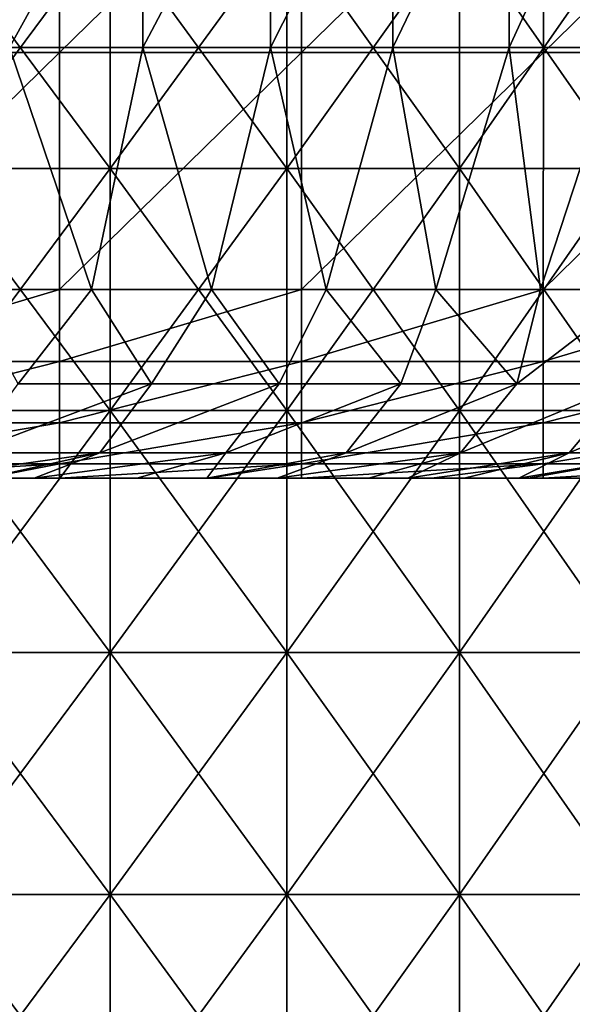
# Model space of a CAD drawing. Header units: inches. Extents: x -4.75 to 4.5, y 0 to 1.88.
# Tile 336 of 462: x 2.37 to 2.56, y 0.33 to 0.65. Entities that reach past the tile are written whole.
import ezdxf

# ---------------------------------------------------------------- set-up
doc = ezdxf.new("R2010")
doc.units = ezdxf.units.IN
doc.header["$LTSCALE"] = 101.851852
doc.header["$MEASUREMENT"] = 0
for name, color, linetype in [('10', 7, 'CONTINUOUS'), ('11', 7, 'CONTINUOUS'), ('12', 7, 'CONTINUOUS'), ('147', 7, 'CONTINUOUS'), ('151', 7, 'CONTINUOUS'), ('93', 7, 'CONTINUOUS')]:
    doc.layers.add(name, color=color, linetype=linetype)

msp = doc.modelspace()

# ---------------------------------------------------------------- linework, layer by layer
at = {"layer": '10', "color": 13, "linetype": 'Continuous', "true_color": 0xd67263}
for points in [[(2.37304, 0.5, 0.49428), (2.30424, 0.5, 0.4142), (2.29395, 0.5, 0.49428), (2.37304, 0.5, 0.49428)], [(2.37304, 0.5, 0.49428), (2.29395, 0.5, 0.49428), (2.35668, 0.5, 0.57436), (2.37304, 0.5, 0.49428)], [(2.37369, 0.5, 1.05484), (2.32553, 0.5, 0.97476), (2.29458, 0.5, 1.05484), (2.37369, 0.5, 1.05484)], [(2.37369, 0.5, 1.05484), (2.29458, 0.5, 1.05484), (2.34076, 0.5, 1.13492), (2.37369, 0.5, 1.05484)], [(2.3775, 0.5, 1.37516), (2.29764, 0.5, 1.37516), (2.33476, 0.5, 1.45524), (2.3775, 0.5, 1.37516)], [(2.29764, 0.5, 1.37516), (2.3775, 0.5, 1.37516), (2.3447, 0.5, 1.29508), (2.29764, 0.5, 1.37516)], [(2.35122, 0.5, 0.89468), (2.37785, 0.5, 0.8146), (2.29858, 0.5, 0.8146), (2.35122, 0.5, 0.89468)], [(2.37785, 0.5, 0.8146), (2.31867, 0.5, 0.73452), (2.29858, 0.5, 0.8146), (2.37785, 0.5, 0.8146)], [(2.38371, 0.5, 0.4142), (2.31453, 0.5, 0.33412), (2.30424, 0.5, 0.4142), (2.38371, 0.5, 0.4142)], [(2.38371, 0.5, 0.4142), (2.30424, 0.5, 0.4142), (2.37304, 0.5, 0.49428), (2.38371, 0.5, 0.4142)], [(2.34076, 0.5, 1.13492), (2.30446, 0.5, 1.215), (2.3832, 0.5, 1.215), (2.34076, 0.5, 1.13492)], [(2.30446, 0.5, 1.215), (2.3447, 0.5, 1.29508), (2.3832, 0.5, 1.215), (2.30446, 0.5, 1.215)], [(2.38535, 0.5, 0.09388), (2.36917, 0.5, 0.0138), (2.31306, 0.5, 0.09388), (2.38535, 0.5, 0.09388)], [(2.38535, 0.5, 0.09388), (2.31306, 0.5, 0.09388), (2.3376, 0.5, 0.17396), (2.38535, 0.5, 0.09388)], [(2.39437, 0.5, 0.33412), (2.35312, 0.5, 0.25404), (2.31453, 0.5, 0.33412), (2.39437, 0.5, 0.33412)], [(2.39437, 0.5, 0.33412), (2.31453, 0.5, 0.33412), (2.38371, 0.5, 0.4142), (2.39437, 0.5, 0.33412)], [(2.39862, 0.5, 0.73452), (2.34137, 0.5, 0.65444), (2.31867, 0.5, 0.73452), (2.39862, 0.5, 0.73452)], [(2.39862, 0.5, 0.73452), (2.31867, 0.5, 0.73452), (2.37785, 0.5, 0.8146), (2.39862, 0.5, 0.73452)], [(2.40445, 0.5, 0.97476), (2.35122, 0.5, 0.89468), (2.32553, 0.5, 0.97476), (2.40445, 0.5, 0.97476)], [(2.40445, 0.5, 0.97476), (2.32553, 0.5, 0.97476), (2.37369, 0.5, 1.05484), (2.40445, 0.5, 0.97476)], [(2.41128, 0.5, 1.45548), (2.3775, 0.5, 1.37516), (2.33476, 0.5, 1.45524), (2.41128, 0.5, 1.45548)], [(2.41128, 0.5, 1.45548), (2.33476, 0.5, 1.45524), (2.37735, 0.5, 1.51024), (2.41128, 0.5, 1.45548)], [(2.33476, 0.5, 1.45524), (2.36108, 0.5, 1.53554), (2.37735, 0.5, 1.51024), (2.33476, 0.5, 1.45524)], [(2.35312, 0.5, 0.25404), (2.41705, 0.5, 0.17396), (2.3376, 0.5, 0.17396), (2.35312, 0.5, 0.25404)], [(2.41705, 0.5, 0.17396), (2.38535, 0.5, 0.09388), (2.3376, 0.5, 0.17396), (2.41705, 0.5, 0.17396)], [(2.41761, 0.5, -0.06628), (2.35533, 0.5, -0.14636), (2.3381, 0.5, -0.06628), (2.41761, 0.5, -0.06628)], [(2.41761, 0.5, -0.06628), (2.3381, 0.5, -0.06628), (2.36917, 0.5, 0.0138), (2.41761, 0.5, -0.06628)], [(2.41931, 0.5, 1.13492), (2.37369, 0.5, 1.05484), (2.34076, 0.5, 1.13492), (2.41931, 0.5, 1.13492)], [(2.41931, 0.5, 1.13492), (2.34076, 0.5, 1.13492), (2.3832, 0.5, 1.215), (2.41931, 0.5, 1.13492)], [(2.42075, 0.5, 0.65444), (2.35668, 0.5, 0.57436), (2.34137, 0.5, 0.65444), (2.42075, 0.5, 0.65444)], [(2.42075, 0.5, 0.65444), (2.34137, 0.5, 0.65444), (2.39862, 0.5, 0.73452), (2.42075, 0.5, 0.65444)], [(2.3447, 0.5, 1.29508), (2.3775, 0.5, 1.37516), (2.42265, 0.5, 1.29508), (2.3447, 0.5, 1.29508)], [(2.3447, 0.5, 1.29508), (2.42265, 0.5, 1.29508), (2.3832, 0.5, 1.215), (2.3447, 0.5, 1.29508)], [(2.43092, 0.5, 0.89468), (2.35122, 0.5, 0.89468), (2.40445, 0.5, 0.97476), (2.43092, 0.5, 0.89468)], [(2.35122, 0.5, 0.89468), (2.43092, 0.5, 0.89468), (2.37785, 0.5, 0.8146), (2.35122, 0.5, 0.89468)], [(2.42852, 0.5, 0.25404), (2.35312, 0.5, 0.25404), (2.39437, 0.5, 0.33412), (2.42852, 0.5, 0.25404)], [(2.35312, 0.5, 0.25404), (2.42852, 0.5, 0.25404), (2.41705, 0.5, 0.17396), (2.35312, 0.5, 0.25404)], [(2.43155, 0.5, -0.14636), (2.35941, 0.5, -0.22644), (2.35533, 0.5, -0.14636), (2.43155, 0.5, -0.14636)], [(2.43155, 0.5, -0.14636), (2.35533, 0.5, -0.14636), (2.41761, 0.5, -0.06628), (2.43155, 0.5, -0.14636)], [(2.43653, 0.5, 0.57436), (2.37304, 0.5, 0.49428), (2.35668, 0.5, 0.57436), (2.43653, 0.5, 0.57436)], [(2.43653, 0.5, 0.57436), (2.35668, 0.5, 0.57436), (2.42075, 0.5, 0.65444), (2.43653, 0.5, 0.57436)], [(2.43399, 0.5, -0.22644), (2.36122, 0.5, -0.26235), (2.35941, 0.5, -0.22644), (2.43399, 0.5, -0.22644)], [(2.43399, 0.5, -0.22644), (2.35941, 0.5, -0.22644), (2.43155, 0.5, -0.14636), (2.43399, 0.5, -0.22644)], [(2.38571, 0.5, -0.26235), (2.36122, 0.5, -0.26235), (2.43399, 0.5, -0.22644), (2.38571, 0.5, -0.26235)], [(2.44395, 0.5, 0.0138), (2.41761, 0.5, -0.06628), (2.36917, 0.5, 0.0138), (2.44395, 0.5, 0.0138)], [(2.44395, 0.5, 0.0138), (2.36917, 0.5, 0.0138), (2.38535, 0.5, 0.09388), (2.44395, 0.5, 0.0138)], [(2.45214, 0.5, 0.49428), (2.38371, 0.5, 0.4142), (2.37304, 0.5, 0.49428), (2.45214, 0.5, 0.49428)], [(2.45214, 0.5, 0.49428), (2.37304, 0.5, 0.49428), (2.43653, 0.5, 0.57436), (2.45214, 0.5, 0.49428)], [(2.4528, 0.5, 1.05484), (2.40445, 0.5, 0.97476), (2.37369, 0.5, 1.05484), (2.4528, 0.5, 1.05484)], [(2.4528, 0.5, 1.05484), (2.37369, 0.5, 1.05484), (2.41931, 0.5, 1.13492), (2.4528, 0.5, 1.05484)], [(2.45779, 0.5, 1.37546), (2.3775, 0.5, 1.37516), (2.43449, 0.5, 1.41631), (2.45779, 0.5, 1.37546)], [(2.3775, 0.5, 1.37516), (2.45779, 0.5, 1.37546), (2.42265, 0.5, 1.29508), (2.3775, 0.5, 1.37516)], [(2.43449, 0.5, 1.41631), (2.3775, 0.5, 1.37516), (2.41128, 0.5, 1.45548), (2.43449, 0.5, 1.41631)], [(2.43092, 0.5, 0.89468), (2.45712, 0.5, 0.8146), (2.37785, 0.5, 0.8146), (2.43092, 0.5, 0.89468)], [(2.45712, 0.5, 0.8146), (2.39862, 0.5, 0.73452), (2.37785, 0.5, 0.8146), (2.45712, 0.5, 0.8146)], [(2.41931, 0.5, 1.13492), (2.3832, 0.5, 1.215), (2.46195, 0.5, 1.215), (2.41931, 0.5, 1.13492)], [(2.3832, 0.5, 1.215), (2.42265, 0.5, 1.29508), (2.46195, 0.5, 1.215), (2.3832, 0.5, 1.215)], [(2.46317, 0.5, 0.4142), (2.39437, 0.5, 0.33412), (2.38371, 0.5, 0.4142), (2.46317, 0.5, 0.4142)], [(2.46317, 0.5, 0.4142), (2.38371, 0.5, 0.4142), (2.45214, 0.5, 0.49428), (2.46317, 0.5, 0.4142)], [(2.45763, 0.5, 0.09388), (2.44395, 0.5, 0.0138), (2.38535, 0.5, 0.09388), (2.45763, 0.5, 0.09388)], [(2.45763, 0.5, 0.09388), (2.38535, 0.5, 0.09388), (2.41705, 0.5, 0.17396), (2.45763, 0.5, 0.09388)], [(2.43506, 0.5, -0.26235), (2.38571, 0.5, -0.26235), (2.43399, 0.5, -0.22644), (2.43506, 0.5, -0.26235)], [(2.47421, 0.5, 0.33412), (2.42852, 0.5, 0.25404), (2.39437, 0.5, 0.33412), (2.47421, 0.5, 0.33412)], [(2.47421, 0.5, 0.33412), (2.39437, 0.5, 0.33412), (2.46317, 0.5, 0.4142), (2.47421, 0.5, 0.33412)], [(2.47856, 0.5, 0.73452), (2.42075, 0.5, 0.65444), (2.39862, 0.5, 0.73452), (2.47856, 0.5, 0.73452)], [(2.47856, 0.5, 0.73452), (2.39862, 0.5, 0.73452), (2.45712, 0.5, 0.8146), (2.47856, 0.5, 0.73452)], [(2.48337, 0.5, 0.97476), (2.43092, 0.5, 0.89468), (2.40445, 0.5, 0.97476), (2.48337, 0.5, 0.97476)], [(2.48337, 0.5, 0.97476), (2.40445, 0.5, 0.97476), (2.4528, 0.5, 1.05484), (2.48337, 0.5, 0.97476)], [(2.42852, 0.5, 0.25404), (2.49651, 0.5, 0.17396), (2.41705, 0.5, 0.17396), (2.42852, 0.5, 0.25404)], [(2.49651, 0.5, 0.17396), (2.45763, 0.5, 0.09388), (2.41705, 0.5, 0.17396), (2.49651, 0.5, 0.17396)], [(2.49713, 0.5, -0.06628), (2.43155, 0.5, -0.14636), (2.41761, 0.5, -0.06628), (2.49713, 0.5, -0.06628)], [(2.49713, 0.5, -0.06628), (2.41761, 0.5, -0.06628), (2.44395, 0.5, 0.0138), (2.49713, 0.5, -0.06628)], [(2.49786, 0.5, 1.13492), (2.4528, 0.5, 1.05484), (2.41931, 0.5, 1.13492), (2.49786, 0.5, 1.13492)], [(2.49786, 0.5, 1.13492), (2.41931, 0.5, 1.13492), (2.46195, 0.5, 1.215), (2.49786, 0.5, 1.13492)], [(2.50013, 0.5, 0.65444), (2.43653, 0.5, 0.57436), (2.42075, 0.5, 0.65444), (2.50013, 0.5, 0.65444)], [(2.50013, 0.5, 0.65444), (2.42075, 0.5, 0.65444), (2.47856, 0.5, 0.73452), (2.50013, 0.5, 0.65444)], [(2.42265, 0.5, 1.29508), (2.45779, 0.5, 1.37546), (2.48798, 0.5, 1.32002), (2.42265, 0.5, 1.29508)], [(2.50096, 0.5, 1.29527), (2.42265, 0.5, 1.29508), (2.48798, 0.5, 1.32002), (2.50096, 0.5, 1.29527)], [(2.42265, 0.5, 1.29508), (2.50096, 0.5, 1.29527), (2.46195, 0.5, 1.215), (2.42265, 0.5, 1.29508)], [(2.50392, 0.5, 0.25404), (2.42852, 0.5, 0.25404), (2.47421, 0.5, 0.33412), (2.50392, 0.5, 0.25404)], [(2.42852, 0.5, 0.25404), (2.50392, 0.5, 0.25404), (2.49651, 0.5, 0.17396), (2.42852, 0.5, 0.25404)], [(2.51061, 0.5, 0.89468), (2.43092, 0.5, 0.89468), (2.48337, 0.5, 0.97476), (2.51061, 0.5, 0.89468)], [(2.43092, 0.5, 0.89468), (2.51061, 0.5, 0.89468), (2.45712, 0.5, 0.8146), (2.43092, 0.5, 0.89468)], [(2.50777, 0.5, -0.14636), (2.43399, 0.5, -0.22644), (2.43155, 0.5, -0.14636), (2.50777, 0.5, -0.14636)], [(2.50777, 0.5, -0.14636), (2.43155, 0.5, -0.14636), (2.49713, 0.5, -0.06628), (2.50777, 0.5, -0.14636)], [(2.50857, 0.5, -0.22644), (2.43506, 0.5, -0.26235), (2.43399, 0.5, -0.22644), (2.50857, 0.5, -0.22644)], [(2.50857, 0.5, -0.22644), (2.43399, 0.5, -0.22644), (2.50777, 0.5, -0.14636), (2.50857, 0.5, -0.22644)], [(2.46579, 0.5, -0.26235), (2.43506, 0.5, -0.26235), (2.50857, 0.5, -0.22644), (2.46579, 0.5, -0.26235)], [(2.51639, 0.5, 0.57436), (2.45214, 0.5, 0.49428), (2.43653, 0.5, 0.57436), (2.51639, 0.5, 0.57436)], [(2.51639, 0.5, 0.57436), (2.43653, 0.5, 0.57436), (2.50013, 0.5, 0.65444), (2.51639, 0.5, 0.57436)], [(2.51873, 0.5, 0.0138), (2.49713, 0.5, -0.06628), (2.44395, 0.5, 0.0138), (2.51873, 0.5, 0.0138)], [(2.51873, 0.5, 0.0138), (2.44395, 0.5, 0.0138), (2.45763, 0.5, 0.09388), (2.51873, 0.5, 0.0138)], [(2.53123, 0.5, 0.49428), (2.46317, 0.5, 0.4142), (2.45214, 0.5, 0.49428), (2.53123, 0.5, 0.49428)], [(2.53123, 0.5, 0.49428), (2.45214, 0.5, 0.49428), (2.51639, 0.5, 0.57436), (2.53123, 0.5, 0.49428)], [(2.53191, 0.5, 1.05484), (2.48337, 0.5, 0.97476), (2.4528, 0.5, 1.05484), (2.53191, 0.5, 1.05484)], [(2.53191, 0.5, 1.05484), (2.4528, 0.5, 1.05484), (2.49786, 0.5, 1.13492), (2.53191, 0.5, 1.05484)], [(2.51061, 0.5, 0.89468), (2.5364, 0.5, 0.8146), (2.45712, 0.5, 0.8146), (2.51061, 0.5, 0.89468)], [(2.5364, 0.5, 0.8146), (2.47856, 0.5, 0.73452), (2.45712, 0.5, 0.8146), (2.5364, 0.5, 0.8146)], [(2.52991, 0.5, 0.09388), (2.51873, 0.5, 0.0138), (2.45763, 0.5, 0.09388), (2.52991, 0.5, 0.09388)], [(2.52991, 0.5, 0.09388), (2.45763, 0.5, 0.09388), (2.49651, 0.5, 0.17396), (2.52991, 0.5, 0.09388)], [(2.49786, 0.5, 1.13492), (2.46195, 0.5, 1.215), (2.54089, 0.5, 1.21507), (2.49786, 0.5, 1.13492)], [(2.46195, 0.5, 1.215), (2.50096, 0.5, 1.29527), (2.51964, 0.5, 1.25854), (2.46195, 0.5, 1.215)], [(2.54089, 0.5, 1.21507), (2.46195, 0.5, 1.215), (2.53778, 0.5, 1.22154), (2.54089, 0.5, 1.21507)], [(2.53778, 0.5, 1.22154), (2.46195, 0.5, 1.215), (2.51964, 0.5, 1.25854), (2.53778, 0.5, 1.22154)], [(2.54264, 0.5, 0.4142), (2.47421, 0.5, 0.33412), (2.46317, 0.5, 0.4142), (2.54264, 0.5, 0.4142)], [(2.54264, 0.5, 0.4142), (2.46317, 0.5, 0.4142), (2.53123, 0.5, 0.49428), (2.54264, 0.5, 0.4142)], [(2.5089, 0.5, -0.26235), (2.46579, 0.5, -0.26235), (2.50857, 0.5, -0.22644), (2.5089, 0.5, -0.26235)], [(2.55405, 0.5, 0.33412), (2.50392, 0.5, 0.25404), (2.47421, 0.5, 0.33412), (2.55405, 0.5, 0.33412)], [(2.55405, 0.5, 0.33412), (2.47421, 0.5, 0.33412), (2.54264, 0.5, 0.4142), (2.55405, 0.5, 0.33412)], [(2.5585, 0.5, 0.73452), (2.50013, 0.5, 0.65444), (2.47856, 0.5, 0.73452), (2.5585, 0.5, 0.73452)], [(2.5585, 0.5, 0.73452), (2.47856, 0.5, 0.73452), (2.5364, 0.5, 0.8146), (2.5585, 0.5, 0.73452)], [(2.56229, 0.5, 0.97476), (2.51061, 0.5, 0.89468), (2.48337, 0.5, 0.97476), (2.56229, 0.5, 0.97476)], [(2.56229, 0.5, 0.97476), (2.48337, 0.5, 0.97476), (2.53191, 0.5, 1.05484), (2.56229, 0.5, 0.97476)], [(2.50392, 0.5, 0.25404), (2.57597, 0.5, 0.17396), (2.49651, 0.5, 0.17396), (2.50392, 0.5, 0.25404)], [(2.57597, 0.5, 0.17396), (2.52991, 0.5, 0.09388), (2.49651, 0.5, 0.17396), (2.57597, 0.5, 0.17396)], [(2.57664, 0.5, -0.06628), (2.50777, 0.5, -0.14636), (2.49713, 0.5, -0.06628), (2.57664, 0.5, -0.06628)], [(2.57664, 0.5, -0.06628), (2.49713, 0.5, -0.06628), (2.51873, 0.5, 0.0138), (2.57664, 0.5, -0.06628)], [(2.57754, 0.5, 1.1353), (2.53191, 0.5, 1.05484), (2.49786, 0.5, 1.13492), (2.57754, 0.5, 1.1353)], [(2.57754, 0.5, 1.1353), (2.49786, 0.5, 1.13492), (2.55953, 0.5, 1.17531), (2.57754, 0.5, 1.1353)], [(2.49786, 0.5, 1.13492), (2.54089, 0.5, 1.21507), (2.55953, 0.5, 1.17531), (2.49786, 0.5, 1.13492)], [(2.57951, 0.5, 0.65444), (2.51639, 0.5, 0.57436), (2.50013, 0.5, 0.65444), (2.57951, 0.5, 0.65444)], [(2.57951, 0.5, 0.65444), (2.50013, 0.5, 0.65444), (2.5585, 0.5, 0.73452), (2.57951, 0.5, 0.65444)], [(2.57931, 0.5, 0.25404), (2.50392, 0.5, 0.25404), (2.55405, 0.5, 0.33412), (2.57931, 0.5, 0.25404)], [(2.50392, 0.5, 0.25404), (2.57931, 0.5, 0.25404), (2.57597, 0.5, 0.17396), (2.50392, 0.5, 0.25404)], [(2.58399, 0.5, -0.14636), (2.50857, 0.5, -0.22644), (2.50777, 0.5, -0.14636), (2.58399, 0.5, -0.14636)], [(2.58399, 0.5, -0.14636), (2.50777, 0.5, -0.14636), (2.57664, 0.5, -0.06628), (2.58399, 0.5, -0.14636)], [(2.58315, 0.5, -0.22644), (2.5089, 0.5, -0.26235), (2.50857, 0.5, -0.22644), (2.58315, 0.5, -0.22644)], [(2.58315, 0.5, -0.22644), (2.50857, 0.5, -0.22644), (2.58399, 0.5, -0.14636), (2.58315, 0.5, -0.22644)], [(2.54587, 0.5, -0.26235), (2.5089, 0.5, -0.26235), (2.58315, 0.5, -0.22644), (2.54587, 0.5, -0.26235)], [(2.5903, 0.5, 0.89468), (2.51061, 0.5, 0.89468), (2.56229, 0.5, 0.97476), (2.5903, 0.5, 0.89468)], [(2.51061, 0.5, 0.89468), (2.5903, 0.5, 0.89468), (2.5364, 0.5, 0.8146), (2.51061, 0.5, 0.89468)], [(2.59625, 0.5, 0.57436), (2.53123, 0.5, 0.49428), (2.51639, 0.5, 0.57436), (2.59625, 0.5, 0.57436)], [(2.59625, 0.5, 0.57436), (2.51639, 0.5, 0.57436), (2.57951, 0.5, 0.65444), (2.59625, 0.5, 0.57436)], [(2.59352, 0.5, 0.0138), (2.57664, 0.5, -0.06628), (2.51873, 0.5, 0.0138), (2.59352, 0.5, 0.0138)], [(2.59352, 0.5, 0.0138), (2.51873, 0.5, 0.0138), (2.52991, 0.5, 0.09388), (2.59352, 0.5, 0.0138)], [(2.6022, 0.5, 0.09388), (2.59352, 0.5, 0.0138), (2.52991, 0.5, 0.09388), (2.6022, 0.5, 0.09388)], [(2.6022, 0.5, 0.09388), (2.52991, 0.5, 0.09388), (2.57597, 0.5, 0.17396), (2.6022, 0.5, 0.09388)], [(2.61032, 0.5, 0.49428), (2.54264, 0.5, 0.4142), (2.53123, 0.5, 0.49428), (2.61032, 0.5, 0.49428)], [(2.61032, 0.5, 0.49428), (2.53123, 0.5, 0.49428), (2.59625, 0.5, 0.57436), (2.61032, 0.5, 0.49428)], [(2.61143, 0.5, 1.05504), (2.56229, 0.5, 0.97476), (2.53191, 0.5, 1.05484), (2.61143, 0.5, 1.05504)], [(2.61143, 0.5, 1.05504), (2.53191, 0.5, 1.05484), (2.60505, 0.5, 1.07069), (2.61143, 0.5, 1.05504)], [(2.60505, 0.5, 1.07069), (2.53191, 0.5, 1.05484), (2.57754, 0.5, 1.1353), (2.60505, 0.5, 1.07069)], [(2.5903, 0.5, 0.89468), (2.61567, 0.5, 0.8146), (2.5364, 0.5, 0.8146), (2.5903, 0.5, 0.89468)], [(2.61567, 0.5, 0.8146), (2.5585, 0.5, 0.73452), (2.5364, 0.5, 0.8146), (2.61567, 0.5, 0.8146)], [(2.62211, 0.5, 0.4142), (2.55405, 0.5, 0.33412), (2.54264, 0.5, 0.4142), (2.62211, 0.5, 0.4142)], [(2.62211, 0.5, 0.4142), (2.54264, 0.5, 0.4142), (2.61032, 0.5, 0.49428), (2.62211, 0.5, 0.4142)], [(2.58274, 0.5, -0.26235), (2.54587, 0.5, -0.26235), (2.58315, 0.5, -0.22644), (2.58274, 0.5, -0.26235)], [(2.6339, 0.5, 0.33412), (2.57931, 0.5, 0.25404), (2.55405, 0.5, 0.33412), (2.6339, 0.5, 0.33412)], [(2.6339, 0.5, 0.33412), (2.55405, 0.5, 0.33412), (2.62211, 0.5, 0.4142), (2.6339, 0.5, 0.33412)]]:
    msp.add_3dface(points, dxfattribs=at)
at = {"layer": '11', "color": 13, "linetype": 'Continuous', "true_color": 0xd67263}
for points in [[(2.41329, 0.6425, 1.56993), (2.36916, 0.6425, 1.63577), (2.41329, 0.72258, 1.56993), (2.41329, 0.6425, 1.56993)], [(2.41329, 0.72258, 1.56993), (2.36916, 0.6425, 1.63577), (2.36916, 0.72258, 1.63577), (2.41329, 0.72258, 1.56993)], [(2.45559, 0.6425, 1.5029), (2.41329, 0.6425, 1.56993), (2.45559, 0.72258, 1.5029), (2.45559, 0.6425, 1.5029)], [(2.45559, 0.72258, 1.5029), (2.41329, 0.6425, 1.56993), (2.41329, 0.72258, 1.56993), (2.45559, 0.72258, 1.5029)], [(2.49604, 0.6425, 1.43473), (2.45559, 0.6425, 1.5029), (2.49604, 0.72258, 1.43473), (2.49604, 0.6425, 1.43473)], [(2.49604, 0.72258, 1.43473), (2.45559, 0.6425, 1.5029), (2.45559, 0.72258, 1.5029), (2.49604, 0.72258, 1.43473)], [(2.53459, 0.6425, 1.36547), (2.49604, 0.6425, 1.43473), (2.53459, 0.72258, 1.36547), (2.53459, 0.6425, 1.36547)], [(2.53459, 0.72258, 1.36547), (2.49604, 0.6425, 1.43473), (2.49604, 0.72258, 1.43473), (2.53459, 0.72258, 1.36547)], [(2.57122, 0.6425, 1.29518), (2.53459, 0.6425, 1.36547), (2.57122, 0.72258, 1.29518), (2.57122, 0.6425, 1.29518)], [(2.57122, 0.72258, 1.29518), (2.53459, 0.6425, 1.36547), (2.53459, 0.72258, 1.36547), (2.57122, 0.72258, 1.29518)], [(2.39627, 0.5625, 1.59579), (2.35483, 0.5625, 1.65632), (2.36916, 0.6425, 1.63577), (2.39627, 0.5625, 1.59579)], [(2.41329, 0.6425, 1.56993), (2.39627, 0.5625, 1.59579), (2.36916, 0.6425, 1.63577), (2.41329, 0.6425, 1.56993)], [(2.43604, 0.5625, 1.53439), (2.39627, 0.5625, 1.59579), (2.41329, 0.6425, 1.56993), (2.43604, 0.5625, 1.53439)], [(2.45559, 0.6425, 1.5029), (2.43604, 0.5625, 1.53439), (2.41329, 0.6425, 1.56993), (2.45559, 0.6425, 1.5029)], [(2.47403, 0.5625, 1.47235), (2.43604, 0.5625, 1.53439), (2.45559, 0.6425, 1.5029), (2.47403, 0.5625, 1.47235)], [(2.49604, 0.6425, 1.43473), (2.47403, 0.5625, 1.47235), (2.45559, 0.6425, 1.5029), (2.49604, 0.6425, 1.43473)], [(2.51031, 0.5625, 1.40961), (2.47403, 0.5625, 1.47235), (2.49604, 0.6425, 1.43473), (2.51031, 0.5625, 1.40961)], [(2.53459, 0.6425, 1.36547), (2.51031, 0.5625, 1.40961), (2.49604, 0.6425, 1.43473), (2.53459, 0.6425, 1.36547)], [(2.54493, 0.5625, 1.3461), (2.51031, 0.5625, 1.40961), (2.53459, 0.6425, 1.36547), (2.54493, 0.5625, 1.3461)], [(2.57122, 0.6425, 1.29518), (2.54493, 0.5625, 1.3461), (2.53459, 0.6425, 1.36547), (2.57122, 0.6425, 1.29518)], [(2.57785, 0.5625, 1.28192), (2.54493, 0.5625, 1.3461), (2.57122, 0.6425, 1.29518), (2.57785, 0.5625, 1.28192)]]:
    msp.add_3dface(points, dxfattribs=at)
at = {"layer": '12', "color": 13, "linetype": 'Continuous', "true_color": 0xd67263}
for points in [[(2.40251, 0.68254, 2.63047), (2.34289, 0.68254, 2.68371), (2.40251, 0.60246, 2.63047), (2.40251, 0.68254, 2.63047)], [(2.40251, 0.60246, 2.63047), (2.34289, 0.68254, 2.68371), (2.34289, 0.60246, 2.68371), (2.40251, 0.60246, 2.63047)], [(2.34289, 0.68254, -2.68371), (2.40251, 0.68254, -2.63047), (2.34289, 0.60246, -2.68371), (2.34289, 0.68254, -2.68371)], [(2.34289, 0.60246, -2.68371), (2.40251, 0.68254, -2.63047), (2.40251, 0.60246, -2.63047), (2.34289, 0.60246, -2.68371)], [(2.46091, 0.68254, 2.57591), (2.40251, 0.68254, 2.63047), (2.46091, 0.60246, 2.57591), (2.46091, 0.68254, 2.57591)], [(2.46091, 0.60246, 2.57591), (2.40251, 0.68254, 2.63047), (2.40251, 0.60246, 2.63047), (2.46091, 0.60246, 2.57591)], [(2.40251, 0.68254, -2.63047), (2.46091, 0.68254, -2.57591), (2.40251, 0.60246, -2.63047), (2.40251, 0.68254, -2.63047)], [(2.40251, 0.60246, -2.63047), (2.46091, 0.68254, -2.57591), (2.46091, 0.60246, -2.57591), (2.40251, 0.60246, -2.63047)], [(2.51808, 0.68254, 2.52005), (2.46091, 0.68254, 2.57591), (2.51808, 0.60246, 2.52005), (2.51808, 0.68254, 2.52005)], [(2.51808, 0.60246, 2.52005), (2.46091, 0.68254, 2.57591), (2.46091, 0.60246, 2.57591), (2.51808, 0.60246, 2.52005)], [(2.46091, 0.68254, -2.57591), (2.51808, 0.68254, -2.52005), (2.46091, 0.60246, -2.57591), (2.46091, 0.68254, -2.57591)], [(2.46091, 0.60246, -2.57591), (2.51808, 0.68254, -2.52005), (2.51808, 0.60246, -2.52005), (2.46091, 0.60246, -2.57591)], [(2.57398, 0.68254, 2.46293), (2.51808, 0.68254, 2.52005), (2.57398, 0.60246, 2.46293), (2.57398, 0.68254, 2.46293)], [(2.57398, 0.60246, 2.46293), (2.51808, 0.68254, 2.52005), (2.51808, 0.60246, 2.52005), (2.57398, 0.60246, 2.46293)], [(2.51808, 0.68254, -2.52005), (2.57398, 0.68254, -2.46293), (2.51808, 0.60246, -2.52005), (2.51808, 0.68254, -2.52005)], [(2.51808, 0.60246, -2.52005), (2.57398, 0.68254, -2.46293), (2.57398, 0.60246, -2.46293), (2.51808, 0.60246, -2.52005)], [(2.40251, 0.60246, 2.63047), (2.34289, 0.60246, 2.68371), (2.40251, 0.52238, 2.63047), (2.40251, 0.60246, 2.63047)], [(2.40251, 0.52238, 2.63047), (2.34289, 0.60246, 2.68371), (2.34289, 0.52238, 2.68371), (2.40251, 0.52238, 2.63047)], [(2.34289, 0.60246, -2.68371), (2.40251, 0.60246, -2.63047), (2.34289, 0.52238, -2.68371), (2.34289, 0.60246, -2.68371)], [(2.34289, 0.52238, -2.68371), (2.40251, 0.60246, -2.63047), (2.40251, 0.52238, -2.63047), (2.34289, 0.52238, -2.68371)], [(2.46091, 0.60246, 2.57591), (2.40251, 0.60246, 2.63047), (2.46091, 0.52238, 2.57591), (2.46091, 0.60246, 2.57591)], [(2.46091, 0.52238, 2.57591), (2.40251, 0.60246, 2.63047), (2.40251, 0.52238, 2.63047), (2.46091, 0.52238, 2.57591)], [(2.40251, 0.60246, -2.63047), (2.46091, 0.60246, -2.57591), (2.40251, 0.52238, -2.63047), (2.40251, 0.60246, -2.63047)], [(2.40251, 0.52238, -2.63047), (2.46091, 0.60246, -2.57591), (2.46091, 0.52238, -2.57591), (2.40251, 0.52238, -2.63047)], [(2.51808, 0.60246, 2.52005), (2.46091, 0.60246, 2.57591), (2.51808, 0.52238, 2.52005), (2.51808, 0.60246, 2.52005)], [(2.51808, 0.52238, 2.52005), (2.46091, 0.60246, 2.57591), (2.46091, 0.52238, 2.57591), (2.51808, 0.52238, 2.52005)], [(2.46091, 0.60246, -2.57591), (2.51808, 0.60246, -2.52005), (2.46091, 0.52238, -2.57591), (2.46091, 0.60246, -2.57591)], [(2.46091, 0.52238, -2.57591), (2.51808, 0.60246, -2.52005), (2.51808, 0.52238, -2.52005), (2.46091, 0.52238, -2.57591)], [(2.57398, 0.60246, 2.46293), (2.51808, 0.60246, 2.52005), (2.57398, 0.52238, 2.46293), (2.57398, 0.60246, 2.46293)], [(2.57398, 0.52238, 2.46293), (2.51808, 0.60246, 2.52005), (2.51808, 0.52238, 2.52005), (2.57398, 0.52238, 2.46293)], [(2.51808, 0.60246, -2.52005), (2.57398, 0.60246, -2.46293), (2.51808, 0.52238, -2.52005), (2.51808, 0.60246, -2.52005)], [(2.51808, 0.52238, -2.52005), (2.57398, 0.60246, -2.46293), (2.57398, 0.52238, -2.46293), (2.51808, 0.52238, -2.52005)], [(2.40251, 0.52238, 2.63047), (2.34289, 0.52238, 2.68371), (2.40251, 0.4423, 2.63047), (2.40251, 0.52238, 2.63047)], [(2.40251, 0.4423, 2.63047), (2.34289, 0.52238, 2.68371), (2.34289, 0.4423, 2.68371), (2.40251, 0.4423, 2.63047)], [(2.34289, 0.52238, -2.68371), (2.40251, 0.52238, -2.63047), (2.34289, 0.4423, -2.68371), (2.34289, 0.52238, -2.68371)], [(2.34289, 0.4423, -2.68371), (2.40251, 0.52238, -2.63047), (2.40251, 0.4423, -2.63047), (2.34289, 0.4423, -2.68371)], [(2.46091, 0.52238, 2.57591), (2.40251, 0.52238, 2.63047), (2.46091, 0.4423, 2.57591), (2.46091, 0.52238, 2.57591)], [(2.46091, 0.4423, 2.57591), (2.40251, 0.52238, 2.63047), (2.40251, 0.4423, 2.63047), (2.46091, 0.4423, 2.57591)], [(2.40251, 0.52238, -2.63047), (2.46091, 0.52238, -2.57591), (2.40251, 0.4423, -2.63047), (2.40251, 0.52238, -2.63047)], [(2.40251, 0.4423, -2.63047), (2.46091, 0.52238, -2.57591), (2.46091, 0.4423, -2.57591), (2.40251, 0.4423, -2.63047)], [(2.51808, 0.52238, 2.52005), (2.46091, 0.52238, 2.57591), (2.51808, 0.4423, 2.52005), (2.51808, 0.52238, 2.52005)], [(2.51808, 0.4423, 2.52005), (2.46091, 0.52238, 2.57591), (2.46091, 0.4423, 2.57591), (2.51808, 0.4423, 2.52005)], [(2.46091, 0.52238, -2.57591), (2.51808, 0.52238, -2.52005), (2.46091, 0.4423, -2.57591), (2.46091, 0.52238, -2.57591)], [(2.46091, 0.4423, -2.57591), (2.51808, 0.52238, -2.52005), (2.51808, 0.4423, -2.52005), (2.46091, 0.4423, -2.57591)], [(2.57398, 0.52238, 2.46293), (2.51808, 0.52238, 2.52005), (2.57398, 0.4423, 2.46293), (2.57398, 0.52238, 2.46293)], [(2.57398, 0.4423, 2.46293), (2.51808, 0.52238, 2.52005), (2.51808, 0.4423, 2.52005), (2.57398, 0.4423, 2.46293)], [(2.51808, 0.52238, -2.52005), (2.57398, 0.52238, -2.46293), (2.51808, 0.4423, -2.52005), (2.51808, 0.52238, -2.52005)], [(2.51808, 0.4423, -2.52005), (2.57398, 0.52238, -2.46293), (2.57398, 0.4423, -2.46293), (2.51808, 0.4423, -2.52005)], [(2.40251, 0.4423, 2.63047), (2.34289, 0.4423, 2.68371), (2.40251, 0.36222, 2.63047), (2.40251, 0.4423, 2.63047)], [(2.40251, 0.36222, 2.63047), (2.34289, 0.4423, 2.68371), (2.34289, 0.36222, 2.68371), (2.40251, 0.36222, 2.63047)], [(2.34289, 0.4423, -2.68371), (2.40251, 0.4423, -2.63047), (2.34289, 0.36222, -2.68371), (2.34289, 0.4423, -2.68371)], [(2.34289, 0.36222, -2.68371), (2.40251, 0.4423, -2.63047), (2.40251, 0.36222, -2.63047), (2.34289, 0.36222, -2.68371)], [(2.46091, 0.4423, 2.57591), (2.40251, 0.4423, 2.63047), (2.46091, 0.36222, 2.57591), (2.46091, 0.4423, 2.57591)], [(2.46091, 0.36222, 2.57591), (2.40251, 0.4423, 2.63047), (2.40251, 0.36222, 2.63047), (2.46091, 0.36222, 2.57591)], [(2.40251, 0.4423, -2.63047), (2.46091, 0.4423, -2.57591), (2.40251, 0.36222, -2.63047), (2.40251, 0.4423, -2.63047)], [(2.40251, 0.36222, -2.63047), (2.46091, 0.4423, -2.57591), (2.46091, 0.36222, -2.57591), (2.40251, 0.36222, -2.63047)], [(2.51808, 0.4423, 2.52005), (2.46091, 0.4423, 2.57591), (2.51808, 0.36222, 2.52005), (2.51808, 0.4423, 2.52005)], [(2.51808, 0.36222, 2.52005), (2.46091, 0.4423, 2.57591), (2.46091, 0.36222, 2.57591), (2.51808, 0.36222, 2.52005)], [(2.46091, 0.4423, -2.57591), (2.51808, 0.4423, -2.52005), (2.46091, 0.36222, -2.57591), (2.46091, 0.4423, -2.57591)], [(2.46091, 0.36222, -2.57591), (2.51808, 0.4423, -2.52005), (2.51808, 0.36222, -2.52005), (2.46091, 0.36222, -2.57591)], [(2.57398, 0.4423, 2.46293), (2.51808, 0.4423, 2.52005), (2.57398, 0.36222, 2.46293), (2.57398, 0.4423, 2.46293)], [(2.57398, 0.36222, 2.46293), (2.51808, 0.4423, 2.52005), (2.51808, 0.36222, 2.52005), (2.57398, 0.36222, 2.46293)], [(2.51808, 0.4423, -2.52005), (2.57398, 0.4423, -2.46293), (2.51808, 0.36222, -2.52005), (2.51808, 0.4423, -2.52005)], [(2.51808, 0.36222, -2.52005), (2.57398, 0.4423, -2.46293), (2.57398, 0.36222, -2.46293), (2.51808, 0.36222, -2.52005)], [(2.40251, 0.36222, 2.63047), (2.34289, 0.36222, 2.68371), (2.40251, 0.28214, 2.63047), (2.40251, 0.36222, 2.63047)], [(2.40251, 0.28214, 2.63047), (2.34289, 0.36222, 2.68371), (2.34289, 0.28214, 2.68371), (2.40251, 0.28214, 2.63047)], [(2.34289, 0.36222, -2.68371), (2.40251, 0.36222, -2.63047), (2.34289, 0.28214, -2.68371), (2.34289, 0.36222, -2.68371)], [(2.34289, 0.28214, -2.68371), (2.40251, 0.36222, -2.63047), (2.40251, 0.28214, -2.63047), (2.34289, 0.28214, -2.68371)], [(2.46091, 0.36222, 2.57591), (2.40251, 0.36222, 2.63047), (2.46091, 0.28214, 2.57591), (2.46091, 0.36222, 2.57591)], [(2.46091, 0.28214, 2.57591), (2.40251, 0.36222, 2.63047), (2.40251, 0.28214, 2.63047), (2.46091, 0.28214, 2.57591)], [(2.40251, 0.36222, -2.63047), (2.46091, 0.36222, -2.57591), (2.40251, 0.28214, -2.63047), (2.40251, 0.36222, -2.63047)], [(2.40251, 0.28214, -2.63047), (2.46091, 0.36222, -2.57591), (2.46091, 0.28214, -2.57591), (2.40251, 0.28214, -2.63047)], [(2.51808, 0.36222, 2.52005), (2.46091, 0.36222, 2.57591), (2.51808, 0.28214, 2.52005), (2.51808, 0.36222, 2.52005)], [(2.51808, 0.28214, 2.52005), (2.46091, 0.36222, 2.57591), (2.46091, 0.28214, 2.57591), (2.51808, 0.28214, 2.52005)], [(2.46091, 0.36222, -2.57591), (2.51808, 0.36222, -2.52005), (2.46091, 0.28214, -2.57591), (2.46091, 0.36222, -2.57591)], [(2.46091, 0.28214, -2.57591), (2.51808, 0.36222, -2.52005), (2.51808, 0.28214, -2.52005), (2.46091, 0.28214, -2.57591)], [(2.57398, 0.36222, 2.46293), (2.51808, 0.36222, 2.52005), (2.57398, 0.28214, 2.46293), (2.57398, 0.36222, 2.46293)], [(2.57398, 0.28214, 2.46293), (2.51808, 0.36222, 2.52005), (2.51808, 0.28214, 2.52005), (2.57398, 0.28214, 2.46293)], [(2.51808, 0.36222, -2.52005), (2.57398, 0.36222, -2.46293), (2.51808, 0.28214, -2.52005), (2.51808, 0.36222, -2.52005)], [(2.51808, 0.28214, -2.52005), (2.57398, 0.36222, -2.46293), (2.57398, 0.28214, -2.46293), (2.51808, 0.28214, -2.52005)]]:
    msp.add_3dface(points, dxfattribs=at)
at = {"layer": '147', "color": 13, "linetype": 'Continuous', "true_color": 0xd67263}
for points in [[(2.35483, 0.5625, 1.65632), (2.39627, 0.5625, 1.59579), (2.37197, 0.53128, 1.61689), (2.35483, 0.5625, 1.65632)], [(2.39627, 0.5625, 1.59579), (2.41611, 0.53128, 1.55016), (2.37197, 0.53128, 1.61689), (2.39627, 0.5625, 1.59579)], [(2.39627, 0.5625, 1.59579), (2.43604, 0.5625, 1.53439), (2.41611, 0.53128, 1.55016), (2.39627, 0.5625, 1.59579)], [(2.43604, 0.5625, 1.53439), (2.45838, 0.53128, 1.48221), (2.41611, 0.53128, 1.55016), (2.43604, 0.5625, 1.53439)], [(2.43604, 0.5625, 1.53439), (2.47403, 0.5625, 1.47235), (2.45838, 0.53128, 1.48221), (2.43604, 0.5625, 1.53439)], [(2.47403, 0.5625, 1.47235), (2.49874, 0.53128, 1.41312), (2.45838, 0.53128, 1.48221), (2.47403, 0.5625, 1.47235)], [(2.47403, 0.5625, 1.47235), (2.51031, 0.5625, 1.40961), (2.49874, 0.53128, 1.41312), (2.47403, 0.5625, 1.47235)], [(2.51031, 0.5625, 1.40961), (2.53715, 0.53128, 1.34293), (2.49874, 0.53128, 1.41312), (2.51031, 0.5625, 1.40961)], [(2.51031, 0.5625, 1.40961), (2.54493, 0.5625, 1.3461), (2.53715, 0.53128, 1.34293), (2.51031, 0.5625, 1.40961)], [(2.54493, 0.5625, 1.3461), (2.57785, 0.5625, 1.28192), (2.53715, 0.53128, 1.34293), (2.54493, 0.5625, 1.3461)], [(2.57785, 0.5625, 1.28192), (2.57359, 0.53128, 1.2717), (2.53715, 0.53128, 1.34293), (2.57785, 0.5625, 1.28192)], [(2.39903, 0.50837, 1.53439), (2.35546, 0.50837, 1.60046), (2.41611, 0.53128, 1.55016), (2.39903, 0.50837, 1.53439)], [(2.41611, 0.53128, 1.55016), (2.35546, 0.50837, 1.60046), (2.37197, 0.53128, 1.61689), (2.41611, 0.53128, 1.55016)], [(2.44074, 0.50837, 1.46713), (2.39903, 0.50837, 1.53439), (2.45838, 0.53128, 1.48221), (2.44074, 0.50837, 1.46713)], [(2.45838, 0.53128, 1.48221), (2.39903, 0.50837, 1.53439), (2.41611, 0.53128, 1.55016), (2.45838, 0.53128, 1.48221)], [(2.48056, 0.50837, 1.39875), (2.44074, 0.50837, 1.46713), (2.49874, 0.53128, 1.41312), (2.48056, 0.50837, 1.39875)], [(2.49874, 0.53128, 1.41312), (2.44074, 0.50837, 1.46713), (2.45838, 0.53128, 1.48221), (2.49874, 0.53128, 1.41312)], [(2.51847, 0.50837, 1.32928), (2.48056, 0.50837, 1.39875), (2.53715, 0.53128, 1.34293), (2.51847, 0.50837, 1.32928)], [(2.53715, 0.53128, 1.34293), (2.48056, 0.50837, 1.39875), (2.49874, 0.53128, 1.41312), (2.53715, 0.53128, 1.34293)], [(2.55444, 0.50837, 1.25878), (2.51847, 0.50837, 1.32928), (2.57359, 0.53128, 1.2717), (2.55444, 0.50837, 1.25878)], [(2.57359, 0.53128, 1.2717), (2.51847, 0.50837, 1.32928), (2.53715, 0.53128, 1.34293), (2.57359, 0.53128, 1.2717)], [(2.58843, 0.50837, 1.18732), (2.55444, 0.50837, 1.25878), (2.60804, 0.53128, 1.19947), (2.58843, 0.50837, 1.18732)], [(2.60804, 0.53128, 1.19947), (2.55444, 0.50837, 1.25878), (2.57359, 0.53128, 1.2717), (2.60804, 0.53128, 1.19947)], [(2.36108, 0.5, 1.53554), (2.33897, 0.5, 1.56899), (2.39903, 0.50837, 1.53439), (2.36108, 0.5, 1.53554)], [(2.39903, 0.50837, 1.53439), (2.33897, 0.5, 1.56899), (2.35546, 0.50837, 1.60046), (2.39903, 0.50837, 1.53439)], [(2.37735, 0.5, 1.51024), (2.36108, 0.5, 1.53554), (2.39903, 0.50837, 1.53439), (2.37735, 0.5, 1.51024)], [(2.41128, 0.5, 1.45548), (2.37735, 0.5, 1.51024), (2.44074, 0.50837, 1.46713), (2.41128, 0.5, 1.45548)], [(2.44074, 0.50837, 1.46713), (2.37735, 0.5, 1.51024), (2.39903, 0.50837, 1.53439), (2.44074, 0.50837, 1.46713)], [(2.43449, 0.5, 1.41631), (2.41128, 0.5, 1.45548), (2.44074, 0.50837, 1.46713), (2.43449, 0.5, 1.41631)], [(2.45779, 0.5, 1.37546), (2.43449, 0.5, 1.41631), (2.48056, 0.50837, 1.39875), (2.45779, 0.5, 1.37546)], [(2.48056, 0.50837, 1.39875), (2.43449, 0.5, 1.41631), (2.44074, 0.50837, 1.46713), (2.48056, 0.50837, 1.39875)], [(2.48798, 0.5, 1.32002), (2.45779, 0.5, 1.37546), (2.51847, 0.50837, 1.32928), (2.48798, 0.5, 1.32002)], [(2.51847, 0.50837, 1.32928), (2.45779, 0.5, 1.37546), (2.48056, 0.50837, 1.39875), (2.51847, 0.50837, 1.32928)], [(2.50096, 0.5, 1.29527), (2.48798, 0.5, 1.32002), (2.51847, 0.50837, 1.32928), (2.50096, 0.5, 1.29527)], [(2.51964, 0.5, 1.25854), (2.50096, 0.5, 1.29527), (2.55444, 0.50837, 1.25878), (2.51964, 0.5, 1.25854)], [(2.55444, 0.50837, 1.25878), (2.50096, 0.5, 1.29527), (2.51847, 0.50837, 1.32928), (2.55444, 0.50837, 1.25878)], [(2.53778, 0.5, 1.22154), (2.51964, 0.5, 1.25854), (2.55444, 0.50837, 1.25878), (2.53778, 0.5, 1.22154)], [(2.54089, 0.5, 1.21507), (2.53778, 0.5, 1.22154), (2.58843, 0.50837, 1.18732), (2.54089, 0.5, 1.21507)], [(2.58843, 0.50837, 1.18732), (2.53778, 0.5, 1.22154), (2.55444, 0.50837, 1.25878), (2.58843, 0.50837, 1.18732)], [(2.55953, 0.5, 1.17531), (2.54089, 0.5, 1.21507), (2.58843, 0.50837, 1.18732), (2.55953, 0.5, 1.17531)]]:
    msp.add_3dface(points, dxfattribs=at)
at = {"layer": '151', "color": 13, "linetype": 'Continuous', "true_color": 0xd67263}
for points in [[(2.38571, 0.5625, -0.32485), (2.30563, 0.5625, -0.32485), (2.30563, 0.53858, -0.32009), (2.38571, 0.5625, -0.32485)], [(2.38571, 0.5625, -0.32485), (2.30563, 0.53858, -0.32009), (2.38571, 0.53858, -0.32009), (2.38571, 0.5625, -0.32485)], [(2.46579, 0.5625, -0.32485), (2.38571, 0.5625, -0.32485), (2.38571, 0.53858, -0.32009), (2.46579, 0.5625, -0.32485)], [(2.46579, 0.5625, -0.32485), (2.38571, 0.53858, -0.32009), (2.46579, 0.53858, -0.32009), (2.46579, 0.5625, -0.32485)], [(2.54587, 0.5625, -0.32485), (2.46579, 0.5625, -0.32485), (2.46579, 0.53858, -0.32009), (2.54587, 0.5625, -0.32485)], [(2.54587, 0.5625, -0.32485), (2.46579, 0.53858, -0.32009), (2.54587, 0.53858, -0.32009), (2.54587, 0.5625, -0.32485)], [(2.62595, 0.5625, -0.32485), (2.54587, 0.5625, -0.32485), (2.54587, 0.53858, -0.32009), (2.62595, 0.5625, -0.32485)], [(2.62595, 0.5625, -0.32485), (2.54587, 0.53858, -0.32009), (2.62595, 0.53858, -0.32009), (2.62595, 0.5625, -0.32485)], [(2.30563, 0.53858, -0.32009), (2.30563, 0.51831, -0.30654), (2.38571, 0.53858, -0.32009), (2.30563, 0.53858, -0.32009)], [(2.38571, 0.53858, -0.32009), (2.30563, 0.51831, -0.30654), (2.38571, 0.51831, -0.30654), (2.38571, 0.53858, -0.32009)], [(2.38571, 0.53858, -0.32009), (2.38571, 0.51831, -0.30654), (2.46579, 0.53858, -0.32009), (2.38571, 0.53858, -0.32009)], [(2.46579, 0.53858, -0.32009), (2.38571, 0.51831, -0.30654), (2.46579, 0.51831, -0.30654), (2.46579, 0.53858, -0.32009)], [(2.46579, 0.53858, -0.32009), (2.46579, 0.51831, -0.30654), (2.54587, 0.53858, -0.32009), (2.46579, 0.53858, -0.32009)], [(2.54587, 0.53858, -0.32009), (2.46579, 0.51831, -0.30654), (2.54587, 0.51831, -0.30654), (2.54587, 0.53858, -0.32009)], [(2.54587, 0.53858, -0.32009), (2.54587, 0.51831, -0.30654), (2.62595, 0.53858, -0.32009), (2.54587, 0.53858, -0.32009)], [(2.62595, 0.53858, -0.32009), (2.54587, 0.51831, -0.30654), (2.62595, 0.51831, -0.30654), (2.62595, 0.53858, -0.32009)], [(2.30563, 0.51831, -0.30654), (2.30563, 0.50476, -0.28627), (2.38571, 0.51831, -0.30654), (2.30563, 0.51831, -0.30654)], [(2.38571, 0.51831, -0.30654), (2.30563, 0.50476, -0.28627), (2.38571, 0.50476, -0.28627), (2.38571, 0.51831, -0.30654)], [(2.38571, 0.51831, -0.30654), (2.38571, 0.50476, -0.28627), (2.46579, 0.51831, -0.30654), (2.38571, 0.51831, -0.30654)], [(2.46579, 0.51831, -0.30654), (2.38571, 0.50476, -0.28627), (2.46579, 0.50476, -0.28627), (2.46579, 0.51831, -0.30654)], [(2.46579, 0.51831, -0.30654), (2.46579, 0.50476, -0.28627), (2.54587, 0.51831, -0.30654), (2.46579, 0.51831, -0.30654)], [(2.54587, 0.51831, -0.30654), (2.46579, 0.50476, -0.28627), (2.54587, 0.50476, -0.28627), (2.54587, 0.51831, -0.30654)], [(2.54587, 0.51831, -0.30654), (2.54587, 0.50476, -0.28627), (2.62595, 0.51831, -0.30654), (2.54587, 0.51831, -0.30654)], [(2.62595, 0.51831, -0.30654), (2.54587, 0.50476, -0.28627), (2.62595, 0.50476, -0.28627), (2.62595, 0.51831, -0.30654)], [(2.30563, 0.5, -0.26235), (2.36122, 0.5, -0.26235), (2.38571, 0.50476, -0.28627), (2.30563, 0.5, -0.26235)], [(2.30563, 0.50476, -0.28627), (2.30563, 0.5, -0.26235), (2.38571, 0.50476, -0.28627), (2.30563, 0.50476, -0.28627)], [(2.36122, 0.5, -0.26235), (2.38571, 0.5, -0.26235), (2.38571, 0.50476, -0.28627), (2.36122, 0.5, -0.26235)], [(2.38571, 0.5, -0.26235), (2.43506, 0.5, -0.26235), (2.46579, 0.50476, -0.28627), (2.38571, 0.5, -0.26235)], [(2.38571, 0.50476, -0.28627), (2.38571, 0.5, -0.26235), (2.46579, 0.50476, -0.28627), (2.38571, 0.50476, -0.28627)], [(2.43506, 0.5, -0.26235), (2.46579, 0.5, -0.26235), (2.46579, 0.50476, -0.28627), (2.43506, 0.5, -0.26235)], [(2.46579, 0.5, -0.26235), (2.5089, 0.5, -0.26235), (2.54587, 0.50476, -0.28627), (2.46579, 0.5, -0.26235)], [(2.46579, 0.50476, -0.28627), (2.46579, 0.5, -0.26235), (2.54587, 0.50476, -0.28627), (2.46579, 0.50476, -0.28627)], [(2.5089, 0.5, -0.26235), (2.54587, 0.5, -0.26235), (2.54587, 0.50476, -0.28627), (2.5089, 0.5, -0.26235)], [(2.54587, 0.5, -0.26235), (2.58274, 0.5, -0.26235), (2.62595, 0.50476, -0.28627), (2.54587, 0.5, -0.26235)], [(2.54587, 0.50476, -0.28627), (2.54587, 0.5, -0.26235), (2.62595, 0.50476, -0.28627), (2.54587, 0.50476, -0.28627)]]:
    msp.add_3dface(points, dxfattribs=at)
at = {"layer": '93', "color": 13, "linetype": 'Continuous', "true_color": 0xd67263}
for points in [[(2.3057, 0.71923, -0.32485), (2.30566, 0.64086, -0.32485), (2.38578, 0.71923, -0.32485), (2.3057, 0.71923, -0.32485)], [(2.38578, 0.71923, -0.32485), (2.30566, 0.64086, -0.32485), (2.38574, 0.64086, -0.32485), (2.38578, 0.71923, -0.32485)], [(2.38578, 0.71923, -0.32485), (2.38574, 0.64086, -0.32485), (2.46586, 0.71923, -0.32485), (2.38578, 0.71923, -0.32485)], [(2.46586, 0.71923, -0.32485), (2.38574, 0.64086, -0.32485), (2.46582, 0.64086, -0.32485), (2.46586, 0.71923, -0.32485)], [(2.46586, 0.71923, -0.32485), (2.46582, 0.64086, -0.32485), (2.54594, 0.71923, -0.32485), (2.46586, 0.71923, -0.32485)], [(2.54594, 0.71923, -0.32485), (2.46582, 0.64086, -0.32485), (2.5459, 0.64086, -0.32485), (2.54594, 0.71923, -0.32485)], [(2.54594, 0.71923, -0.32485), (2.5459, 0.64086, -0.32485), (2.62602, 0.71923, -0.32485), (2.54594, 0.71923, -0.32485)], [(2.62602, 0.71923, -0.32485), (2.5459, 0.64086, -0.32485), (2.62598, 0.64086, -0.32485), (2.62602, 0.71923, -0.32485)], [(2.30566, 0.64086, -0.32485), (2.30563, 0.5625, -0.32485), (2.38574, 0.64086, -0.32485), (2.30566, 0.64086, -0.32485)], [(2.38574, 0.64086, -0.32485), (2.30563, 0.5625, -0.32485), (2.38571, 0.5625, -0.32485), (2.38574, 0.64086, -0.32485)], [(2.38574, 0.64086, -0.32485), (2.38571, 0.5625, -0.32485), (2.46582, 0.64086, -0.32485), (2.38574, 0.64086, -0.32485)], [(2.46582, 0.64086, -0.32485), (2.38571, 0.5625, -0.32485), (2.46579, 0.5625, -0.32485), (2.46582, 0.64086, -0.32485)], [(2.46582, 0.64086, -0.32485), (2.46579, 0.5625, -0.32485), (2.5459, 0.64086, -0.32485), (2.46582, 0.64086, -0.32485)], [(2.5459, 0.64086, -0.32485), (2.46579, 0.5625, -0.32485), (2.54587, 0.5625, -0.32485), (2.5459, 0.64086, -0.32485)], [(2.5459, 0.64086, -0.32485), (2.54587, 0.5625, -0.32485), (2.62598, 0.64086, -0.32485), (2.5459, 0.64086, -0.32485)], [(2.62598, 0.64086, -0.32485), (2.54587, 0.5625, -0.32485), (2.62595, 0.5625, -0.32485), (2.62598, 0.64086, -0.32485)]]:
    msp.add_3dface(points, dxfattribs=at)

doc.saveas('drawing.dxf')
